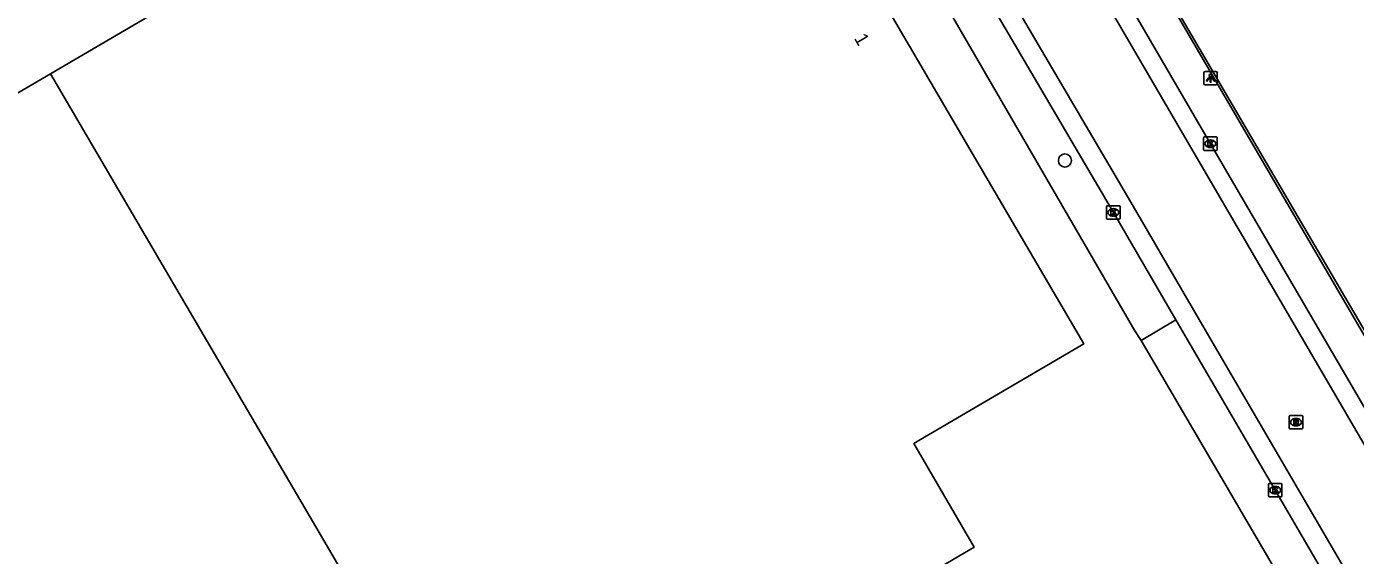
# Model space of a CAD drawing. Extents: x 157692 to 159670, y 381454 to 383289.
# Drawn here: x 159035.3 to 159134, y 382294.6 to 382333.8 of the extents above; entities that cross this region are included whole.
import ezdxf

# ---------------------------------------------------------------- set-up
doc = ezdxf.new("R2010")
doc.units = 0
for name, color, linetype in [('IMGEO_Boom', 7, 'Continuous'), ('IMGEO_Hek', 7, 'Continuous'), ('IMGEO_Kolk', 7, 'Continuous'), ('IMGEO_Lichtpunt', 7, 'Continuous'), ('IMGEO_Pand', 7, 'Continuous'), ('IMGEO_Pand_nummerreeks', 7, 'Continuous'), ('IMGEO_Parkeervlak_open', 7, 'Continuous'), ('IMGEO_Rijbaan_lokaal_gesloten', 7, 'Continuous'), ('IMGEO_Rioolput', 7, 'Continuous'), ('IMGEO_Voetpad_open', 7, 'Continuous')]:
    doc.layers.add(name, color=color, linetype=linetype)

msp = doc.modelspace()

# ---------------------------------------------------------------- linework, layer by layer
at = {"layer": 'IMGEO_Boom'}
msp.add_circle((159112.429, 382323.892), 0.489, dxfattribs=at)
at = {"layer": 'IMGEO_Hek'}
msp.add_lwpolyline([(159161.827, 382265.491), (159159.385, 382269.716), (159159.154, 382269.539), (159145.077, 382293.575), (159087.731, 382391.406)], dxfattribs=at)
at = {"layer": 'IMGEO_Kolk'}
for p, q in [((159122.737, 382324.711), (159122.737, 382325.563)), ((159122.812, 382325.637), (159123.664, 382325.637)), ((159123.225, 382325.417), (159123.25, 382325.417)), ((159123.738, 382325.563), (159123.738, 382324.711)), ((159123.664, 382324.637), (159122.812, 382324.637)), ((159123.248, 382324.857), (159123.223, 382324.857)), ((159115.527, 382319.609), (159115.527, 382320.461)), ((159115.602, 382320.535), (159116.454, 382320.535)), ((159116.015, 382320.315), (159116.04, 382320.315)), ((159116.528, 382320.461), (159116.528, 382319.609)), ((159116.454, 382319.535), (159115.602, 382319.535)), ((159116.038, 382319.755), (159116.013, 382319.755)), ((159127.557, 382298.984), (159127.557, 382299.836)), ((159127.632, 382299.91), (159128.484, 382299.91)), ((159128.045, 382299.69), (159128.07, 382299.69)), ((159128.558, 382299.836), (159128.558, 382298.984)), ((159128.484, 382298.91), (159127.632, 382298.91)), ((159128.068, 382299.13), (159128.043, 382299.13))]:
    msp.add_line(p, q, dxfattribs=at)
for points in [[(159122.737, 382324.711), (159122.737, 382325.563)], [(159122.812, 382325.637), (159123.664, 382325.637)], [(159123.058, 382325.337), (159123.181, 382325.337), (159123.181, 382325.186), (159123.311, 382325.337), (159123.475, 382325.337), (159123.329, 382325.186), (159123.482, 382324.937), (159123.33, 382324.937), (159123.245, 382325.101), (159123.181, 382325.034), (159123.181, 382324.937), (159123.058, 382324.937), (159123.058, 382325.337)], [(159123.738, 382325.563), (159123.738, 382324.711)], [(159123.664, 382324.637), (159122.812, 382324.637)], [(159115.527, 382319.609), (159115.527, 382320.461)], [(159115.602, 382320.535), (159116.454, 382320.535)], [(159115.848, 382320.235), (159115.971, 382320.235), (159115.971, 382320.084), (159116.101, 382320.235), (159116.265, 382320.235), (159116.119, 382320.084), (159116.272, 382319.835), (159116.12, 382319.835), (159116.035, 382319.999), (159115.971, 382319.932), (159115.971, 382319.835), (159115.848, 382319.835), (159115.848, 382320.235)], [(159116.528, 382320.461), (159116.528, 382319.609)], [(159116.454, 382319.535), (159115.602, 382319.535)], [(159127.557, 382298.984), (159127.557, 382299.836)], [(159127.632, 382299.91), (159128.484, 382299.91)], [(159127.878, 382299.61), (159128.001, 382299.61), (159128.001, 382299.459), (159128.131, 382299.61), (159128.295, 382299.61), (159128.149, 382299.459), (159128.302, 382299.21), (159128.15, 382299.21), (159128.065, 382299.374), (159128.001, 382299.307), (159128.001, 382299.21), (159127.878, 382299.21), (159127.878, 382299.61)], [(159128.558, 382299.836), (159128.558, 382298.984)], [(159128.484, 382298.91), (159127.632, 382298.91)]]:
    msp.add_lwpolyline(points, dxfattribs=at)
for centre, start, end in [((159122.814, 382325.561), 91.55205, 178.44795), ((159122.814, 382325.561), 91.55205, 178.44795), ((159123.662, 382325.561), 1.55205, 88.44795), ((159123.662, 382325.561), 1.55205, 88.44795), ((159122.814, 382324.713), 181.55205, 268.44795), ((159122.814, 382324.713), 181.55205, 268.44795), ((159123.662, 382324.713), 271.55205, 358.44795), ((159123.662, 382324.713), 271.55205, 358.44795), ((159115.604, 382320.459), 91.55205, 178.44795), ((159115.604, 382320.459), 91.55205, 178.44795), ((159116.452, 382320.459), 1.55205, 88.44795), ((159116.452, 382320.459), 1.55205, 88.44795), ((159115.604, 382319.611), 181.55205, 268.44795), ((159115.604, 382319.611), 181.55205, 268.44795), ((159116.452, 382319.611), 271.55205, 358.44795), ((159116.452, 382319.611), 271.55205, 358.44795), ((159127.634, 382299.834), 91.55205, 178.44795), ((159127.634, 382299.834), 91.55205, 178.44795), ((159128.482, 382299.834), 1.55205, 88.44795), ((159128.482, 382299.834), 1.55205, 88.44795), ((159127.634, 382298.986), 181.55205, 268.44795), ((159127.634, 382298.986), 181.55205, 268.44795), ((159128.482, 382298.986), 271.55205, 358.44795), ((159128.482, 382298.986), 271.55205, 358.44795)]:
    msp.add_arc(centre, 0.0765, start, end, dxfattribs=at)
for centre, major_axis, ratio, start_param, end_param in [((159123.224, 382325.137), (-0.387, 0.002), 0.722429, 4.712389, 7.853982), ((159123.249, 382325.137), (-0.39, 0.002), 0.717154, 1.570796, 4.712389), ((159116.014, 382320.035), (-0.387, 0.002), 0.722429, 4.712389, 7.853982), ((159116.039, 382320.035), (-0.39, 0.002), 0.717154, 1.570796, 4.712389), ((159128.044, 382299.41), (-0.387, 0.002), 0.722429, 4.712389, 7.853982), ((159128.069, 382299.41), (-0.39, 0.002), 0.717154, 1.570796, 4.712389)]:
    msp.add_ellipse(centre, major_axis=major_axis, ratio=ratio, start_param=start_param, end_param=end_param, dxfattribs=at)
at = {"layer": 'IMGEO_Lichtpunt'}
for p, q in [((159122.752, 382330.402), (159122.752, 382329.595)), ((159122.752, 382330.402), (159122.752, 382329.595)), ((159123.654, 382330.497), (159122.846, 382330.497)), ((159123.654, 382330.497), (159122.846, 382330.497)), ((159123.748, 382329.595), (159123.748, 382330.402)), ((159123.748, 382329.595), (159123.748, 382330.402)), ((159122.846, 382329.501), (159123.654, 382329.501)), ((159122.846, 382329.501), (159123.654, 382329.501))]:
    msp.add_line(p, q, dxfattribs=at)
for points in [[(159123.126, 382330.066), (159123.165, 382330.038), (159122.977, 382329.776), (159122.939, 382329.803), (159123.126, 382330.066)], [(159123.228, 382330.018), (159123.275, 382330.018), (159123.275, 382329.696), (159123.228, 382329.696), (159123.228, 382330.018)], [(159123.338, 382330.038), (159123.376, 382330.065), (159123.563, 382329.803), (159123.524, 382329.775), (159123.338, 382330.038)]]:
    msp.add_lwpolyline(points, dxfattribs=at)
msp.add_circle((159123.251, 382330.2), 0.0994, dxfattribs=at)
for centre, start, end in [((159122.846, 382330.402), 90, 180), ((159122.846, 382330.402), 90, 180), ((159123.654, 382330.402), 0, 90), ((159123.654, 382330.402), 0, 90), ((159122.846, 382329.595), 180, 270), ((159122.846, 382329.595), 180, 270), ((159123.654, 382329.595), 270, 0), ((159123.654, 382329.595), 270, 360)]:
    msp.add_arc(centre, 0.0946, start, end, dxfattribs=at)
at = {"layer": 'IMGEO_Pand'}
for points in [[(159037.037, 382330.336), (159081.152, 382356.17), (159085.466, 382358.697), (159113.824, 382310.271), (159101.565, 382303.091), (159101.19, 382302.872), (159105.694, 382295.18), (159102.438, 382293.274), (159113.985, 382273.555), (159117.616, 382275.681), (159122.053, 382278.279), (159130.158, 382264.437), (159114.535, 382255.282)], [(159025.864, 382323.794), (159037.037, 382330.336)], [(159074.613, 382266.206), (159037.037, 382330.336)]]:
    msp.add_lwpolyline(points, dxfattribs=at)
at = {"layer": 'IMGEO_Parkeervlak_open'}
msp.add_lwpolyline([(159161.311, 382265.277), (159146.26, 382291.081), (159103.11, 382364.958), (159087.731, 382391.406)], dxfattribs=at)
at = {"layer": 'IMGEO_Rijbaan_lokaal_gesloten'}
for points in [[(159159.071, 382263.958), (159143.881, 382289.925), (159135.842, 382303.553), (159123.237, 382325.137), (159112.833, 382342.992), (159103.311, 382359.352), (159092.391, 382378.068), (159085.401, 382390.018), (159082.875, 382394.336), (159073.439, 382410.444), (159063.472, 382427.52), (159058.62, 382435.786)], [(159057.417, 382435.069), (159062.264, 382426.813), (159072.23, 382409.737), (159081.667, 382393.629), (159084.192, 382389.311), (159091.182, 382377.362), (159102.101, 382358.647), (159111.623, 382342.287), (159122.028, 382324.432), (159134.633, 382302.847), (159145.148, 382284.823), (159155.325, 382267.42), (159157.641, 382263.44), (159174.5, 382234.542)], [(159141.5, 382279.352), (159140.807, 382280.534), (159135.154, 382290.23), (159121.972, 382312.81), (159117.324, 382320.793), (159106.453, 382339.3), (159096.676, 382356.151), (159094.603, 382359.781), (159086.295, 382373.984), (159079.253, 382386.255), (159076.612, 382390.6), (159076.469, 382390.805), (159067.432, 382406.325), (159066.321, 382408.255), (159063.794, 382412.515), (159052.365, 382432.057)], [(159093.304, 382359.031), (159095.376, 382355.403), (159105.158, 382338.544), (159116.029, 382320.036), (159120.676, 382312.055)], [(159120.676, 382312.055), (159133.858, 382289.474)]]:
    msp.add_lwpolyline(points, dxfattribs=at)
at = {"layer": 'IMGEO_Rioolput'}
for p, q in [((159129.101, 382304.03), (159129.101, 382304.882)), ((159129.176, 382304.956), (159130.028, 382304.956)), ((159129.589, 382304.736), (159129.614, 382304.736)), ((159130.102, 382304.882), (159130.102, 382304.03)), ((159130.028, 382303.956), (159129.176, 382303.956)), ((159129.612, 382304.176), (159129.587, 382304.176))]:
    msp.add_line(p, q, dxfattribs=at)
for points in [[(159129.101, 382304.03), (159129.101, 382304.882)], [(159129.176, 382304.956), (159130.028, 382304.956)], [(159129.69, 382304.654), (159129.438, 382304.656), (159129.438, 382304.256)], [(159129.438, 382304.256), (159129.562, 382304.256), (159129.562, 382304.418), (159129.573, 382304.418)], [(159129.616, 382304.575), (159129.562, 382304.575), (159129.562, 382304.494)], [(159129.562, 382304.494), (159129.614, 382304.494)], [(159129.62, 382304.389), (159129.691, 382304.256), (159129.831, 382304.256), (159129.766, 382304.382)], [(159130.102, 382304.882), (159130.102, 382304.03)], [(159130.028, 382303.956), (159129.176, 382303.956)]]:
    msp.add_lwpolyline(points, dxfattribs=at)
for centre, radius, start, end in [((159129.178, 382304.88), 0.0765, 91.55205, 178.44795), ((159129.178, 382304.88), 0.0765, 91.55205, 178.44795), ((159129.572, 382304.365), 0.0533, 26.02933, 88.69889), ((159129.598, 382304.683), 0.19, 274.7715, 282.96867), ((159129.622, 382304.479), 0.0964, 77.00612, 93.18647), ((159129.636, 382304.536), 0.0378, 276.66336, 79.67722), ((159129.689, 382304.544), 0.109, 350.36119, 89.41601), ((159129.687, 382304.544), 0.112, 277.58423, 350.98172), ((159129.671, 382304.329), 0.108, 29.51342, 73.79051), ((159130.026, 382304.88), 0.0765, 1.55205, 88.44795), ((159130.026, 382304.88), 0.0765, 1.55205, 88.44795), ((159129.178, 382304.032), 0.0765, 181.55205, 268.44795), ((159129.178, 382304.032), 0.0765, 181.55205, 268.44795), ((159130.026, 382304.032), 0.0765, 271.55205, 358.44795), ((159130.026, 382304.032), 0.0765, 271.55205, 358.44795)]:
    msp.add_arc(centre, radius, start, end, dxfattribs=at)
for centre, major_axis, ratio, start_param, end_param in [((159129.588, 382304.456), (-0.387, 0.002), 0.722429, 4.712389, 7.853982), ((159129.613, 382304.456), (-0.39, 0.002), 0.717154, 1.570796, 4.712389)]:
    msp.add_ellipse(centre, major_axis=major_axis, ratio=ratio, start_param=start_param, end_param=end_param, dxfattribs=at)
at = {"layer": 'IMGEO_Voetpad_open'}
for points in [[(159118.094, 382310.535), (159117.626, 382311.245), (159090.759, 382357.551)], [(159118.094, 382310.535), (159120.676, 382312.055)], [(159131.323, 382287.914), (159118.094, 382310.535)]]:
    msp.add_lwpolyline(points, dxfattribs=at)

# ---------------------------------------------------------------- texts
at = {"layer": 'IMGEO_Pand_nummerreeks'}
msp.add_text('1', height=1, rotation=300.35301, dxfattribs=at).set_placement((159096.733, 382332.966))

doc.saveas('drawing.dxf')
